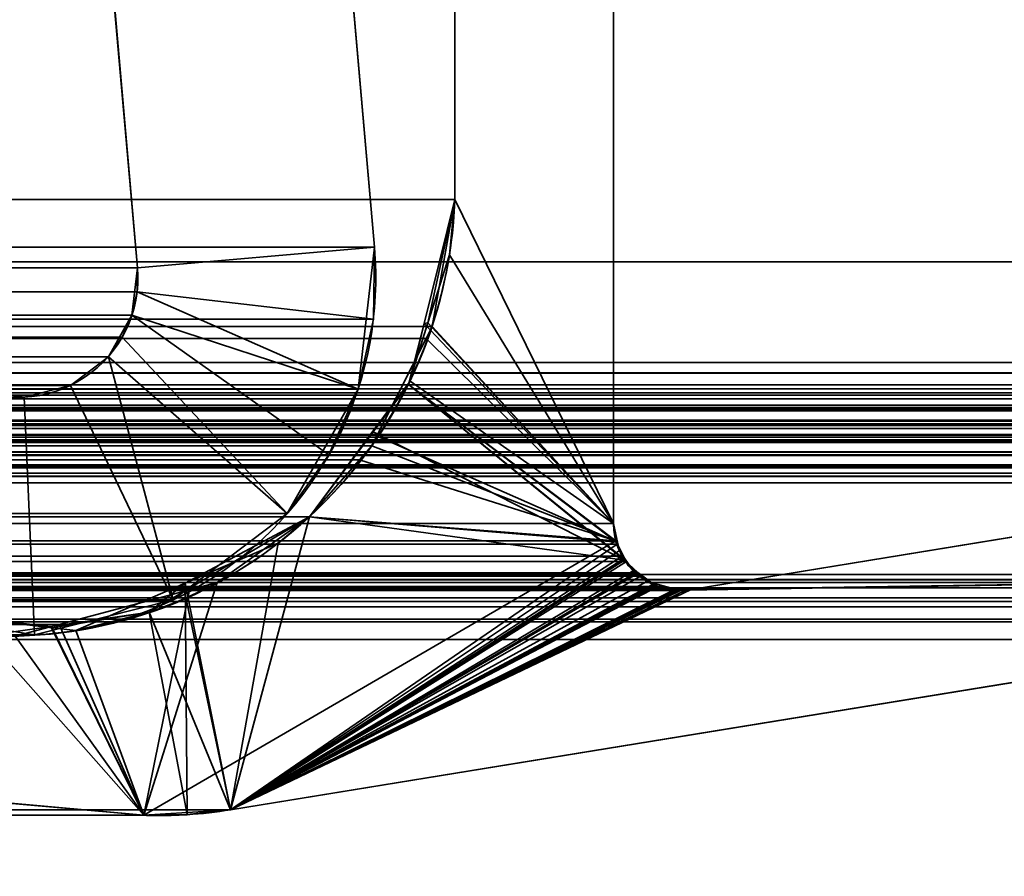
# Model space of a CAD drawing. Header units: millimetres. Extents: x -603 to 3703, y -115 to 193.
# Tile 358 of 656: x 1962.26 to 1968.46, y 3.48 to 8.88. Entities that reach past the tile are written whole.
import ezdxf

# ---------------------------------------------------------------- set-up
doc = ezdxf.new("R2010")
doc.units = ezdxf.units.MM
doc.layers.add('152', color=7, linetype='Continuous', true_color=0xffffff)

# ---------------------------------------------------------------- blocks, each defined once
blk = doc.blocks.new('UG_SURFACE_002')
at = {"layer": '152', "color": 252, "linetype": 'Continuous', "lineweight": 35}
for points in [[(2165, -18, 2212.25), (2165, 174.4, 2212.25), (835, 174.4, 2212.25), (835, -18, 2212.25)], [(985, -18, 2062.2499), (985, 174.4, 2062.2499), (2015.0001, 174.4, 2062.2499), (2015.0001, -18, 2062.2499)]]:
    blk.add_3dface(points, dxfattribs=at)
blk = doc.blocks.new('UG_SURFACE_097')
at = {"layer": '152', "color": 7, "linetype": 'Continuous', "lineweight": 35}
for points in [[(1026.9384, 6.7187, 2018.3115), (1026.9384, 11.8663, 2018.3115), (1973.0616, 11.8663, 2018.3115), (1973.0616, 6.7187, 2018.3115)], [(1034, 11.8277, 2011.25), (1034, 5.7035, 2011.25), (1966, 5.7035, 2011.25), (1966, 11.8277, 2011.25)], [(1966, 11.8277, 2011.25), (1966, 5.7035, 2011.25), (1964.9979, 7.7467, 2010.2479), (1964.9979, 11.5427, 2010.2479)], [(1974.0888, 7.3541, 2019.3388), (1974.0888, 11.6334, 2019.3388), (1025.9112, 11.6334, 2019.3388), (1025.9112, 7.3541, 2019.3388)], [(1964.9979, 11.5427, 2010.2479), (1964.9979, 7.7467, 2010.2479), (1035.0021, 7.7467, 2010.2479), (1035.0021, 11.5427, 2010.2479)], [(1035.0021, 7.7467, 2010.2479), (1964.9979, 7.7467, 2010.2479), (1964.8557, 6.9462, 2010.1056)], [(1035.1443, 6.9462, 2010.1056), (1035.0021, 7.7467, 2010.2479), (1964.8557, 6.9462, 2010.1056)], [(1966, 5.7035, 2011.25), (1964.8557, 6.9462, 2010.1056), (1964.9979, 7.7467, 2010.2479)], [(1975.4353, 6.5775, 2020.6852), (1974.0888, 7.3541, 2019.3388), (1025.9112, 7.3541, 2019.3388), (1024.5647, 6.5775, 2020.6852)], [(1964.8557, 6.9462, 2010.1056), (1964.8176, 6.8709, 2010.0677), (1035.1824, 6.8709, 2010.0677), (1035.1443, 6.9462, 2010.1056)], [(1964.8176, 6.8709, 2010.0677), (1964.8557, 6.9462, 2010.1056), (1966, 5.7035, 2011.25)], [(1035.5245, 6.1935, 2009.7256), (1035.1824, 6.8709, 2010.0677), (1964.8176, 6.8709, 2010.0677)], [(1035.5245, 6.1935, 2009.7256), (1964.8176, 6.8709, 2010.0677), (1964.4755, 6.1935, 2009.7256)], [(1966, 5.7035, 2011.25), (1966.0145, 5.5934, 2011.2646), (1964.4755, 6.1935, 2009.7256), (1964.8176, 6.8709, 2010.0677)], [(1026.9384, 6.7187, 2018.3115), (1973.0564, 6.6534, 2018.3065), (1973.0557, 6.6507, 2018.3058)], [(1026.9384, 6.7187, 2018.3115), (1973.0616, 6.7187, 2018.3115), (1973.0564, 6.6534, 2018.3065)], [(1973.0557, 6.6507, 2018.3058), (1026.9474, 6.6514, 2018.3027), (1026.9384, 6.7187, 2018.3115)], [(1026.9474, 6.6514, 2018.3027), (1973.0557, 6.6507, 2018.3058), (1973.0271, 6.5518, 2018.2772)], [(1026.9531, 6.6087, 2018.297), (1026.9474, 6.6514, 2018.3027), (1973.0271, 6.5518, 2018.2772)], [(1026.9531, 6.6087, 2018.297), (1973.0271, 6.5518, 2018.2772), (1973.012, 6.5272, 2018.2619)], [(1973.012, 6.5272, 2018.2619), (1026.9871, 6.5254, 2018.2629), (1026.9531, 6.6087, 2018.297)], [(1024.5647, 6.5775, 2020.6852), (1024.4948, 6.5146, 2020.7553), (1975.5043, 6.5123, 2020.7543)], [(1975.5043, 6.5123, 2020.7543), (1975.4353, 6.5775, 2020.6852), (1024.5647, 6.5775, 2020.6852)], [(1026.9926, 6.5122, 2018.2574), (1026.9871, 6.5254, 2018.2629), (1973.012, 6.5272, 2018.2619)], [(1026.9926, 6.5122, 2018.2574), (1973.012, 6.5272, 2018.2619), (1972.9639, 6.449, 2018.214)], [(1024.48, 6.5013, 2020.7701), (1024.4424, 6.4348, 2020.8075), (1975.5571, 6.4344, 2020.807)], [(1024.4948, 6.5146, 2020.7553), (1024.48, 6.5013, 2020.7701), (1975.5294, 6.4886, 2020.7794)], [(1024.48, 6.5013, 2020.7701), (1975.5571, 6.4344, 2020.807), (1975.5294, 6.4886, 2020.7794)], [(1975.5294, 6.4886, 2020.7794), (1975.5043, 6.5123, 2020.7543), (1024.4948, 6.5146, 2020.7553)], [(1026.9926, 6.5122, 2018.2574), (1972.9639, 6.449, 2018.214), (1972.9353, 6.4248, 2018.1854)], [(1972.9353, 6.4248, 2018.1854), (1027.0636, 6.4213, 2018.1863), (1026.9926, 6.5122, 2018.2574)], [(1024.4354, 6.4222, 2020.8147), (1024.4159, 6.3416, 2020.8342), (1975.5839, 6.331, 2020.834)], [(1024.4366, 6.4244, 2020.8135), (1024.4354, 6.4222, 2020.8147), (1975.5681, 6.4131, 2020.818)], [(1024.4354, 6.4222, 2020.8147), (1975.5839, 6.331, 2020.834), (1975.5681, 6.4131, 2020.818)], [(1024.4424, 6.4348, 2020.8075), (1024.4366, 6.4244, 2020.8135), (1975.5626, 6.4236, 2020.8127)], [(1975.5681, 6.4131, 2020.818), (1975.5626, 6.4236, 2020.8127), (1024.4366, 6.4244, 2020.8135)], [(1975.5626, 6.4236, 2020.8127), (1975.5571, 6.4344, 2020.807), (1024.4424, 6.4348, 2020.8075)], [(1027.0704, 6.4125, 2018.1797), (1027.0636, 6.4213, 2018.1863), (1972.9353, 6.4248, 2018.1854)], [(1027.1249, 6.3688, 2018.1251), (1027.0704, 6.4125, 2018.1797), (1972.9353, 6.4248, 2018.1854)], [(1027.1249, 6.3688, 2018.1251), (1972.9353, 6.4248, 2018.1854), (1972.8527, 6.3547, 2018.1026)], [(1024.4159, 6.3416, 2020.8342), (1024.4154, 6.3315, 2020.8347), (1975.5839, 6.331, 2020.834)], [(1027.1249, 6.3688, 2018.1251), (1972.8527, 6.3547, 2018.1026), (1972.8342, 6.3481, 2018.0843)], [(1972.8342, 6.3481, 2018.0843), (1027.1665, 6.3523, 2018.0836), (1027.1249, 6.3688, 2018.1251)], [(1027.1665, 6.3523, 2018.0836), (1972.8342, 6.3481, 2018.0843), (1972.7079, 6.3024, 2017.9579)], [(1972.7079, 6.3024, 2017.9579), (1027.2921, 6.3024, 2017.9579), (1027.1665, 6.3523, 2018.0836)], [(1975.5839, 6.331, 2020.834), (1024.4154, 6.3315, 2020.8347), (1024.4142, 6.3011, 2020.8359)], [(1975.5839, 6.331, 2020.834), (1024.4142, 6.3011, 2020.8359), (1024.4235, 6.2316, 2020.8266)], [(1024.4235, 6.2316, 2020.8266), (1975.5856, 6.3226, 2020.8356), (1975.5839, 6.331, 2020.834)], [(1024.4235, 6.2316, 2020.8266), (1975.5765, 6.2316, 2020.8266), (1975.5856, 6.3226, 2020.8356)], [(1033.5108, 5.2872, 2011.7393), (1027.2921, 6.3024, 2017.9579), (1972.7079, 6.3024, 2017.9579), (1966.4892, 5.2872, 2011.7393)], [(1966.4892, 5.2872, 2011.7393), (1972.7079, 6.3024, 2017.9579), (1972.6892, 5.381, 2017.9391), (1963.5851, 3.8982, 2008.8351)], [(1975.5765, 6.2316, 2020.8266), (1024.4235, 6.2316, 2020.8266), (1024.4275, 6.2218, 2020.8225)], [(1024.4275, 6.2218, 2020.8225), (1975.5735, 6.2208, 2020.8235), (1975.5765, 6.2316, 2020.8266)], [(1975.5728, 6.2181, 2020.8228), (1024.4275, 6.2218, 2020.8225), (1024.4596, 6.1447, 2020.7903)], [(1975.5728, 6.2181, 2020.8228), (1975.5735, 6.2208, 2020.8235), (1024.4275, 6.2218, 2020.8225)], [(1975.5728, 6.2181, 2020.8228), (1024.4596, 6.1447, 2020.7903), (1024.4656, 6.1377, 2020.7844)], [(1024.4656, 6.1377, 2020.7844), (1975.5347, 6.1368, 2020.7846), (1975.5728, 6.2181, 2020.8228)], [(1974.5291, 6.2483, 2019.7792), (1975.1931, 6.0016, 2020.4432), (1024.8069, 6.0016, 2020.4432), (1025.4709, 6.2483, 2019.7792)], [(1025.4709, 6.2483, 2019.7792), (1025.5657, 6.2609, 2019.6843), (1974.4343, 6.2604, 2019.6843)], [(1974.4343, 6.2604, 2019.6843), (1974.5291, 6.2483, 2019.7792), (1025.4709, 6.2483, 2019.7792)], [(1974.395, 6.2655, 2019.645), (1025.5657, 6.2609, 2019.6843), (1025.6022, 6.2657, 2019.6478)], [(1974.395, 6.2655, 2019.645), (1974.4343, 6.2604, 2019.6843), (1025.5657, 6.2609, 2019.6843)], [(1025.6022, 6.2657, 2019.6478), (1974.3432, 6.248, 2019.5932), (1974.395, 6.2655, 2019.645)], [(1025.6022, 6.2657, 2019.6478), (1025.6568, 6.2479, 2019.5932), (1974.3432, 6.248, 2019.5932)], [(1974.2714, 6.2239, 2019.5215), (1974.3432, 6.248, 2019.5932), (1025.6568, 6.2479, 2019.5932)], [(1974.2714, 6.2239, 2019.5215), (1025.6568, 6.2479, 2019.5932), (1025.7264, 6.2251, 2019.5236)], [(1025.7264, 6.2251, 2019.5236), (1974.2602, 6.214, 2019.5103), (1974.2714, 6.2239, 2019.5215)], [(1025.7264, 6.2251, 2019.5236), (1025.7397, 6.2137, 2019.5103), (1974.2602, 6.214, 2019.5103)], [(1974.2602, 6.214, 2019.5103), (1025.7397, 6.2137, 2019.5103), (1025.8064, 6.1556, 2019.4435)], [(1025.8064, 6.1556, 2019.4435), (1974.1937, 6.1552, 2019.4438), (1974.2602, 6.214, 2019.5103)], [(1974.1917, 6.1535, 2019.4416), (1025.8064, 6.1556, 2019.4435), (1025.8069, 6.1552, 2019.443)], [(1974.1917, 6.1535, 2019.4416), (1974.1937, 6.1552, 2019.4438), (1025.8064, 6.1556, 2019.4435)], [(1025.8069, 6.1552, 2019.443), (1974.1465, 6.0731, 2019.3965), (1974.1917, 6.1535, 2019.4416)], [(1025.8069, 6.1552, 2019.443), (1025.8535, 6.0731, 2019.3965), (1974.1465, 6.0731, 2019.3965)], [(1964.4755, 6.1935, 2009.7256), (1964.398, 6.1054, 2009.6481), (1035.602, 6.1054, 2009.6481), (1035.5245, 6.1935, 2009.7256)], [(1964.398, 6.1054, 2009.6481), (1964.4755, 6.1935, 2009.7256), (1966.0145, 5.5934, 2011.2646)], [(1975.5347, 6.1368, 2020.7846), (1024.4656, 6.1377, 2020.7844), (1024.5267, 6.0664, 2020.7233)], [(1975.5328, 6.1326, 2020.7827), (1975.5347, 6.1368, 2020.7846), (1024.5267, 6.0664, 2020.7233)], [(1975.5328, 6.1326, 2020.7827), (1024.5267, 6.0664, 2020.7233), (1024.5314, 6.0638, 2020.7186)], [(1024.5314, 6.0638, 2020.7186), (1975.468, 6.0644, 2020.7181), (1975.5328, 6.1326, 2020.7827)], [(1035.602, 6.1054, 2009.6481), (1964.398, 6.1054, 2009.6481), (1964.0821, 5.7463, 2009.3322), (1035.9179, 5.7463, 2009.3322)], [(1966.0145, 5.5934, 2011.2646), (1964.0821, 5.7463, 2009.3322), (1964.398, 6.1054, 2009.6481)], [(1975.4593, 6.0552, 2020.7093), (1975.468, 6.0644, 2020.7181), (1024.5314, 6.0638, 2020.7186)], [(1024.5314, 6.0638, 2020.7186), (1024.616, 6.018, 2020.6339), (1975.3838, 6.0204, 2020.6337)], [(1975.3838, 6.0204, 2020.6337), (1975.4593, 6.0552, 2020.7093), (1024.5314, 6.0638, 2020.7186)], [(1974.1328, 6.0214, 2019.3827), (1025.8535, 6.0731, 2019.3965), (1025.8715, 5.981, 2019.3784)], [(1974.1328, 6.0214, 2019.3827), (1974.1465, 6.0731, 2019.3965), (1025.8535, 6.0731, 2019.3965)], [(1975.3838, 6.0204, 2020.6337), (1024.616, 6.018, 2020.6339), (1024.6392, 6.0054, 2020.6108)], [(1975.3387, 5.9996, 2020.5886), (1975.3838, 6.0204, 2020.6337), (1024.6392, 6.0054, 2020.6108)], [(1024.6392, 6.0054, 2020.6108), (1024.7071, 5.999, 2020.5429), (1975.2933, 6.0002, 2020.5433)], [(1975.2933, 6.0002, 2020.5433), (1975.3387, 5.9996, 2020.5886), (1024.6392, 6.0054, 2020.6108)], [(1024.7071, 5.999, 2020.5429), (1024.763, 5.9938, 2020.4871), (1975.1931, 6.0016, 2020.4432)], [(1975.1931, 6.0016, 2020.4432), (1975.2933, 6.0002, 2020.5433), (1024.7071, 5.999, 2020.5429)], [(1024.763, 5.9938, 2020.4871), (1024.8069, 6.0016, 2020.4432), (1975.1931, 6.0016, 2020.4432)], [(1974.175, 2.6459, 2019.4249), (1974.1284, 5.9608, 2019.3784), (1025.8716, 5.9608, 2019.3784), (1025.825, 2.6459, 2019.4249)], [(1025.8715, 5.981, 2019.3784), (1974.1284, 5.9608, 2019.3784), (1974.1328, 6.0214, 2019.3827)], [(1025.8715, 5.981, 2019.3784), (1025.8716, 5.9608, 2019.3784), (1974.1284, 5.9608, 2019.3784)], [(1036.5, 5.3308, 2008.75), (1035.9179, 5.7463, 2009.3322), (1964.0821, 5.7463, 2009.3322)], [(1036.5, 5.3308, 2008.75), (1964.0821, 5.7463, 2009.3322), (1963.5, 5.3308, 2008.75)], [(1966.0145, 5.5934, 2011.2646), (1963.0369, 3.8635, 2008.287), (1963.5, 5.3308, 2008.75), (1964.0821, 5.7463, 2009.3322)], [(1966.0145, 5.5934, 2011.2646), (1034, 5.7035, 2011.25), (1033.9923, 5.6228, 2011.2576)], [(1966.0145, 5.5934, 2011.2646), (1966, 5.7035, 2011.25), (1034, 5.7035, 2011.25)], [(1033.9923, 5.6228, 2011.2576), (1033.9758, 5.5731, 2011.2741), (1966.023, 5.5726, 2011.2729)], [(1033.9923, 5.6228, 2011.2576), (1966.023, 5.5726, 2011.2729), (1966.0145, 5.5934, 2011.2646)], [(1963.5851, 3.8982, 2008.8351), (1963.0369, 3.8635, 2008.287), (1966.0145, 5.5934, 2011.2646), (1966.023, 5.5726, 2011.2729)], [(1966.054, 5.4968, 2011.3039), (1033.9758, 5.5731, 2011.2741), (1033.9587, 5.521, 2011.2913)], [(1966.054, 5.4968, 2011.3039), (1966.023, 5.5726, 2011.2729), (1033.9758, 5.5731, 2011.2741)], [(1966.023, 5.5726, 2011.2729), (1966.054, 5.4968, 2011.3039), (1963.5851, 3.8982, 2008.8351)], [(1033.9587, 5.521, 2011.2913), (1033.919, 5.4624, 2011.3311), (1966.0809, 5.4629, 2011.3308)], [(1033.9587, 5.521, 2011.2913), (1966.0809, 5.4629, 2011.3308), (1966.054, 5.4968, 2011.3039)], [(1963.5851, 3.8982, 2008.8351), (1966.054, 5.4968, 2011.3039), (1966.0809, 5.4629, 2011.3308)], [(1033.8895, 5.4187, 2011.3604), (1033.8291, 5.3727, 2011.421), (1966.1702, 5.3721, 2011.4202)], [(1966.1372, 5.392, 2011.3871), (1033.919, 5.4624, 2011.3311), (1033.8895, 5.4187, 2011.3604)], [(1033.8895, 5.4187, 2011.3604), (1966.1702, 5.3721, 2011.4202), (1966.1372, 5.392, 2011.3871)], [(1966.1372, 5.392, 2011.3871), (1966.0809, 5.4629, 2011.3308), (1033.919, 5.4624, 2011.3311)], [(1966.0809, 5.4629, 2011.3308), (1966.1372, 5.392, 2011.3871), (1963.5851, 3.8982, 2008.8351)], [(1027.0572, 5.2979, 2018.1928), (1027.1747, 5.3615, 2018.0752), (1972.8243, 5.3494, 2018.0743)], [(1972.8243, 5.3494, 2018.0743), (1972.8975, 5.3323, 2018.1475), (1027.0572, 5.2979, 2018.1928)], [(1972.8243, 5.3494, 2018.0743), (1027.1747, 5.3615, 2018.0752), (1027.1783, 5.3634, 2018.0717)], [(1972.8243, 5.3494, 2018.0743), (1027.1783, 5.3634, 2018.0717), (1027.3108, 5.381, 2017.9391)], [(1027.3108, 5.381, 2017.9391), (1036.4149, 3.8982, 2008.8351), (1963.5851, 3.8982, 2008.8351), (1972.6892, 5.381, 2017.9391)], [(1027.3108, 5.381, 2017.9391), (1972.6892, 5.381, 2017.9391), (1972.8243, 5.3494, 2018.0743)], [(1966.2793, 5.3064, 2011.5294), (1033.8291, 5.3727, 2011.421), (1033.7698, 5.3276, 2011.4801)], [(1966.2793, 5.3064, 2011.5294), (1966.1702, 5.3721, 2011.4202), (1033.8291, 5.3727, 2011.421)], [(1963.5851, 3.8982, 2008.8351), (1966.1372, 5.392, 2011.3871), (1966.1702, 5.3721, 2011.4202)], [(1966.1702, 5.3721, 2011.4202), (1966.2793, 5.3064, 2011.5294), (1963.5851, 3.8982, 2008.8351)], [(1973.0203, 5.2345, 2018.2703), (1026.965, 5.2089, 2018.285), (1027.0281, 5.2822, 2018.2219)], [(1973.0203, 5.2345, 2018.2703), (1027.0281, 5.2822, 2018.2219), (1027.0572, 5.2979, 2018.1928)], [(1972.8975, 5.3323, 2018.1475), (1972.9419, 5.297, 2018.1918), (1027.0572, 5.2979, 2018.1928)], [(1027.0572, 5.2979, 2018.1928), (1972.9419, 5.297, 2018.1918), (1973.0203, 5.2345, 2018.2703)], [(1033.5619, 5.2822, 2011.688), (1033.5108, 5.2872, 2011.7393), (1966.4892, 5.2872, 2011.7393)], [(1033.5788, 5.2819, 2011.6713), (1033.5619, 5.2822, 2011.688), (1966.4892, 5.2872, 2011.7393)], [(1966.4892, 5.2872, 2011.7393), (1966.4212, 5.2819, 2011.6713), (1033.5788, 5.2819, 2011.6713)], [(1966.4068, 5.2844, 2011.6568), (1033.5931, 5.2853, 2011.657), (1033.5788, 5.2819, 2011.6713)], [(1033.5788, 5.2819, 2011.6713), (1966.4212, 5.2819, 2011.6713), (1966.4068, 5.2844, 2011.6568)], [(1966.2853, 5.3054, 2011.5354), (1033.7138, 5.3142, 2011.5361), (1033.5931, 5.2853, 2011.657)], [(1033.5931, 5.2853, 2011.657), (1966.4068, 5.2844, 2011.6568), (1966.2853, 5.3054, 2011.5354)], [(1033.7698, 5.3276, 2011.4801), (1033.7138, 5.3142, 2011.5361), (1966.2853, 5.3054, 2011.5354)], [(1033.7698, 5.3276, 2011.4801), (1966.2853, 5.3054, 2011.5354), (1966.2793, 5.3064, 2011.5294)], [(1963.5, 5.3308, 2008.75), (1963.325, 5.2844, 2008.575), (1036.675, 5.2844, 2008.575), (1036.5, 5.3308, 2008.75)], [(1036.675, 5.2844, 2008.575), (1963.325, 5.2844, 2008.575), (1962.5044, 5.0667, 2007.7543), (1037.4956, 5.0667, 2007.7543)], [(1962.5044, 5.0667, 2007.7543), (1963.325, 5.2844, 2008.575), (1963.0369, 3.8635, 2008.287)], [(1963.325, 5.2844, 2008.575), (1963.5, 5.3308, 2008.75), (1963.0369, 3.8635, 2008.287)], [(1963.5851, 3.8982, 2008.8351), (1966.2793, 5.3064, 2011.5294), (1966.2853, 5.3054, 2011.5354), (1966.4068, 5.2844, 2011.6568)], [(1963.5851, 3.8982, 2008.8351), (1966.4212, 5.2819, 2011.6713), (1966.4892, 5.2872, 2011.7393)], [(1966.4068, 5.2844, 2011.6568), (1966.4212, 5.2819, 2011.6713), (1963.5851, 3.8982, 2008.8351)], [(1973.0203, 5.2345, 2018.2703), (1973.0365, 5.2122, 2018.2865), (1026.965, 5.2089, 2018.285)], [(1973.0614, 5.178, 2018.3115), (1026.9041, 5.1013, 2018.3458), (1026.9386, 5.178, 2018.3115)], [(1973.0614, 5.178, 2018.3115), (1973.0959, 5.1013, 2018.3458), (1026.9041, 5.1013, 2018.3458)], [(1973.0614, 5.178, 2018.3115), (1026.9386, 5.178, 2018.3115), (1026.965, 5.2089, 2018.285)], [(1026.965, 5.2089, 2018.285), (1973.0365, 5.2122, 2018.2865), (1973.0614, 5.178, 2018.3115)], [(1026.8956, 5.0824, 2018.3544), (1026.9041, 5.1013, 2018.3458), (1973.0959, 5.1013, 2018.3458), (1973.1044, 5.0824, 2018.3544)], [(1961.6435, 5.1129, 2006.8934), (1962.2273, 4.9932, 2007.4773), (1963.0369, 3.8635, 2008.287), (1960.3342, 4.1071, 2005.5842)], [(1973.1224, 4.9715, 2018.3723), (1026.8776, 4.9715, 2018.3723), (1026.8956, 5.0824, 2018.3544)], [(1973.1044, 5.0824, 2018.3544), (1973.1224, 4.9715, 2018.3723), (1026.8956, 5.0824, 2018.3544)], [(1037.7727, 4.9932, 2007.4773), (1037.4956, 5.0667, 2007.7543), (1962.5044, 5.0667, 2007.7543)], [(1037.7727, 4.9932, 2007.4773), (1962.5044, 5.0667, 2007.7543), (1962.2273, 4.9932, 2007.4773)], [(1963.0369, 3.8635, 2008.287), (1962.2273, 4.9932, 2007.4773), (1962.5044, 5.0667, 2007.7543)], [(1026.7951, 2.0412, 2018.4548), (1026.8776, 4.9715, 2018.3723), (1973.1224, 4.9715, 2018.3723), (1973.2049, 2.0412, 2018.4548)], [(1036.9631, 3.8635, 2008.287), (1039.6658, 4.1071, 2005.5842), (1960.3342, 4.1071, 2005.5842), (1963.0369, 3.8635, 2008.287)], [(1963.5851, 3.8982, 2008.8351), (1036.4149, 3.8982, 2008.8351), (1036.6899, 3.8674, 2008.5602)], [(1963.5851, 3.8982, 2008.8351), (1036.6899, 3.8674, 2008.5602), (1036.9631, 3.8635, 2008.287)], [(1036.9631, 3.8635, 2008.287), (1963.0369, 3.8635, 2008.287), (1963.5851, 3.8982, 2008.8351)]]:
    blk.add_3dface(points, dxfattribs=at)
blk = doc.blocks.new('UG_SURFACE_098')
at = {"layer": '152', "color": 7, "linetype": 'Continuous', "lineweight": 35}
for points in [[(1966, 11.8277, -7.75), (1966, 5.7035, -7.75), (1964.9979, 7.7467, -7.75), (1964.9979, 11.5427, -7.75)], [(1966, 5.7035, 2011.25), (1966, 11.8277, 2011.25), (1964.9979, 11.5427, 2010.2479), (1964.9979, 7.7467, 2010.2479)], [(1966, 11.8277, 2011.25), (1966, 5.7035, 2011.25), (1966, 5.7035, -7.75), (1966, 11.8277, -7.75)], [(1964.9979, 11.5427, -7.75), (1964.9979, 7.7467, -7.75), (1964.9979, 7.7467, 2010.2479), (1964.9979, 11.5427, 2010.2479)], [(1964.9979, 7.7467, -7.75), (1964.8052, 6.9637, -7.75), (1964.8291, 6.9688, 2010.0791)], [(1964.8052, 6.9637, -7.75), (1964.9979, 7.7467, -7.75), (1966, 5.7035, -7.75)], [(1964.8291, 6.9688, 2010.0791), (1964.965, 7.3975, 2010.215), (1964.9979, 7.7467, -7.75)], [(1964.965, 7.3975, 2010.215), (1964.9979, 7.7467, 2010.2479), (1964.9979, 7.7467, -7.75)], [(1964.9979, 7.7467, 2010.2479), (1964.965, 7.3975, 2010.215), (1966, 5.7035, 2011.25)], [(1966, 5.7035, 2011.25), (1964.965, 7.3975, 2010.215), (1964.8291, 6.9688, 2010.0791)], [(1964.7059, 6.5802, 2009.9559), (1964.8291, 6.9688, 2010.0791), (1964.8052, 6.9637, -7.75)], [(1964.8291, 6.9688, 2010.0791), (1964.7059, 6.5802, 2009.9559), (1966.0144, 5.5936, 2011.2643), (1966, 5.7035, 2011.25)], [(1964.8052, 6.9637, -7.75), (1964.7161, 6.601, -7.75), (1964.7059, 6.5802, 2009.9559)], [(1966, 5.7035, -7.75), (1964.7161, 6.601, -7.75), (1964.8052, 6.9637, -7.75)], [(1964.7161, 6.601, -7.75), (1964.4713, 6.2711, -7.75), (1964.4831, 6.2824, 2009.7332)], [(1964.4713, 6.2711, -7.75), (1964.7161, 6.601, -7.75), (1966, 5.7035, -7.75), (1966.0248, 5.5859, -7.75)], [(1964.4831, 6.2824, 2009.7332), (1964.7059, 6.5802, 2009.9559), (1964.7161, 6.601, -7.75)], [(1966.0687, 5.4724, 2011.3187), (1964.7059, 6.5802, 2009.9559), (1964.4831, 6.2824, 2009.7332)], [(1964.7059, 6.5802, 2009.9559), (1966.0687, 5.4724, 2011.3187), (1966.0648, 5.4813, 2011.3149)], [(1966.0648, 5.4813, 2011.3149), (1966.0182, 5.5853, 2011.2681), (1964.7059, 6.5802, 2009.9559)], [(1966.0182, 5.5853, 2011.2681), (1966.0144, 5.5936, 2011.2643), (1964.7059, 6.5802, 2009.9559)], [(1963.5851, 3.8982, 2008.8351), (1972.6892, 5.381, 2017.9391), (1972.7079, 6.3024, 2017.9579), (1966.4892, 5.2872, 2011.7393)], [(1964.0821, 5.7463, 2009.3322), (1964.4831, 6.2824, 2009.7332), (1964.4713, 6.2711, -7.75)], [(1964.4831, 6.2824, 2009.7332), (1964.0821, 5.7463, 2009.3322), (1966.0687, 5.4724, 2011.3187)], [(1964.4713, 6.2711, -7.75), (1964.0821, 5.7463, -7.75), (1964.0821, 5.7463, 2009.3322)], [(1966.0248, 5.5859, -7.75), (1964.0821, 5.7463, -7.75), (1964.4713, 6.2711, -7.75)], [(1966.4892, 5.2872, -7.75), (1972.7079, 6.3024, -7.75), (1972.6892, 5.381, -7.75)], [(1966.4892, 5.2872, 2011.7393), (1972.7079, 6.3024, 2017.9579), (1972.7079, 6.3024, -7.75), (1966.4892, 5.2872, -7.75)], [(1964.0821, 5.7463, -7.75), (1963.2951, 5.2773, -7.75), (1963.2984, 5.3266, 2008.5485)], [(1963.5851, 3.8982, -7.75), (1963.2951, 5.2773, -7.75), (1964.0821, 5.7463, -7.75)], [(1963.2984, 5.3266, 2008.5485), (1963.8839, 5.5793, 2009.1338), (1964.0821, 5.7463, -7.75)], [(1964.0821, 5.7463, -7.75), (1966.0248, 5.5859, -7.75), (1966.0361, 5.5325, -7.75), (1963.5851, 3.8982, -7.75)], [(1964.0821, 5.7463, 2009.3322), (1963.8839, 5.5793, 2009.1338), (1963.5851, 3.8982, 2008.8351), (1966.0687, 5.4724, 2011.3187)], [(1963.8839, 5.5793, 2009.1338), (1964.0821, 5.7463, 2009.3322), (1964.0821, 5.7463, -7.75)], [(1966.0248, 5.5859, -7.75), (1966, 5.7035, -7.75), (1966, 5.7035, 2011.25)], [(1966, 5.7035, 2011.25), (1966.0144, 5.5936, 2011.2643), (1966.0248, 5.5859, -7.75)], [(1966.0144, 5.5936, 2011.2643), (1966.0182, 5.5853, 2011.2681), (1966.0248, 5.5859, -7.75)], [(1963.5851, 3.8982, 2008.8351), (1963.8839, 5.5793, 2009.1338), (1963.2984, 5.3266, 2008.5485)], [(1963.5851, 3.8982, -7.75), (1966.0361, 5.5325, -7.75), (1966.0692, 5.4841, -7.75)], [(1966.0361, 5.5325, -7.75), (1966.0248, 5.5859, -7.75), (1966.0182, 5.5853, 2011.2681)], [(1966.0692, 5.4841, -7.75), (1966.0361, 5.5325, -7.75), (1966.0182, 5.5853, 2011.2681)], [(1966.0182, 5.5853, 2011.2681), (1966.0648, 5.4813, 2011.3149), (1966.0692, 5.4841, -7.75)], [(1966.0692, 5.4841, -7.75), (1966.1232, 5.4054, -7.75), (1963.5851, 3.8982, -7.75)], [(1966.1515, 5.3941, 2011.4014), (1966.0687, 5.4724, 2011.3187), (1963.5851, 3.8982, 2008.8351)], [(1966.1232, 5.4054, -7.75), (1966.0692, 5.4841, -7.75), (1966.0648, 5.4813, 2011.3149)], [(1966.0648, 5.4813, 2011.3149), (1966.0687, 5.4724, 2011.3187), (1966.1232, 5.4054, -7.75)], [(1966.0687, 5.4724, 2011.3187), (1966.1494, 5.3882, -7.75), (1966.1232, 5.4054, -7.75)], [(1966.0687, 5.4724, 2011.3187), (1966.1515, 5.3941, 2011.4014), (1966.1494, 5.3882, -7.75)], [(1963.5851, 3.8982, -7.75), (1966.1232, 5.4054, -7.75), (1966.1494, 5.3882, -7.75)], [(1963.5851, 3.8982, 2008.8351), (1966.21, 5.3386, 2011.4601), (1966.1515, 5.3941, 2011.4014)], [(1966.1494, 5.3882, -7.75), (1966.258, 5.317, -7.75), (1963.5851, 3.8982, -7.75)], [(1972.6892, 5.381, -7.75), (1963.5851, 3.8982, -7.75), (1966.4212, 5.2819, -7.75), (1966.4552, 5.2832, -7.75)], [(1972.6892, 5.381, 2017.9391), (1963.5851, 3.8982, 2008.8351), (1963.5851, 3.8982, -7.75), (1972.6892, 5.381, -7.75)], [(1966.258, 5.317, -7.75), (1966.1494, 5.3882, -7.75), (1966.1515, 5.3941, 2011.4014)], [(1966.1515, 5.3941, 2011.4014), (1966.21, 5.3386, 2011.4601), (1966.258, 5.317, -7.75)], [(1972.6892, 5.381, -7.75), (1966.4552, 5.2832, -7.75), (1966.4892, 5.2872, -7.75)], [(1962.6086, 5.0287, 2007.8585), (1963.2984, 5.3266, 2008.5485), (1963.0712, 5.1439, -7.75)], [(1963.2984, 5.3266, 2008.5485), (1962.6086, 5.0287, 2007.8585), (1963.0369, 3.8635, 2008.287), (1963.3118, 3.8675, 2008.5618)], [(1963.2984, 5.3266, 2008.5485), (1963.2951, 5.2773, -7.75), (1963.0712, 5.1439, -7.75)], [(1963.5851, 3.8982, -7.75), (1963.0712, 5.1439, -7.75), (1963.2951, 5.2773, -7.75)], [(1963.3118, 3.8675, 2008.5618), (1963.5851, 3.8982, 2008.8351), (1963.2984, 5.3266, 2008.5485)], [(1966.2582, 5.3257, 2011.5082), (1966.21, 5.3386, 2011.4601), (1963.5851, 3.8982, 2008.8351)], [(1963.5851, 3.8982, 2008.8351), (1966.3903, 5.2902, 2011.6403), (1966.2582, 5.3257, 2011.5082)], [(1966.258, 5.317, -7.75), (1966.2672, 5.3109, -7.75), (1963.5851, 3.8982, -7.75)], [(1963.5851, 3.8982, -7.75), (1966.2672, 5.3109, -7.75), (1966.3901, 5.2878, -7.75)], [(1963.5851, 3.8982, 2008.8351), (1966.4212, 5.2819, 2011.6713), (1966.3903, 5.2902, 2011.6403)], [(1966.3901, 5.2878, -7.75), (1966.4212, 5.2819, -7.75), (1963.5851, 3.8982, -7.75)], [(1966.4892, 5.2872, 2011.7393), (1966.4552, 5.2832, 2011.7052), (1963.5851, 3.8982, 2008.8351)], [(1966.4552, 5.2832, 2011.7052), (1966.4212, 5.2819, 2011.6713), (1963.5851, 3.8982, 2008.8351)], [(1966.21, 5.3386, 2011.4601), (1966.2582, 5.3257, 2011.5082), (1966.258, 5.317, -7.75)], [(1966.2672, 5.3109, -7.75), (1966.258, 5.317, -7.75), (1966.2582, 5.3257, 2011.5082)], [(1966.3901, 5.2878, -7.75), (1966.2672, 5.3109, -7.75), (1966.2582, 5.3257, 2011.5082)], [(1966.2582, 5.3257, 2011.5082), (1966.3903, 5.2902, 2011.6403), (1966.3901, 5.2878, -7.75)], [(1966.4212, 5.2819, -7.75), (1966.3901, 5.2878, -7.75), (1966.3903, 5.2902, 2011.6403)], [(1966.3903, 5.2902, 2011.6403), (1966.4212, 5.2819, 2011.6713), (1966.4212, 5.2819, -7.75)], [(1966.4552, 5.2832, -7.75), (1966.4212, 5.2819, -7.75), (1966.4212, 5.2819, 2011.6713), (1966.4552, 5.2832, 2011.7052)], [(1966.4552, 5.2832, 2011.7052), (1966.4892, 5.2872, 2011.7393), (1966.4892, 5.2872, -7.75), (1966.4552, 5.2832, -7.75)], [(1962.4592, 5.0464, 2007.7093), (1961.625, 5.1452, 2006.875), (1960.3342, 4.1071, 2005.5842), (1963.0369, 3.8635, 2008.287)], [(1961.6324, 5.0961, -7.75), (1962.0367, 4.9946, -7.75), (1963.0369, 3.8635, -7.75), (1960.3342, 4.1071, -7.75)], [(1962.4503, 5.0543, -7.75), (1962.0367, 4.9946, -7.75), (1961.625, 5.1452, 2006.875)], [(1961.625, 5.1452, 2006.875), (1962.4592, 5.0464, 2007.7093), (1962.4503, 5.0543, -7.75)], [(1963.0712, 5.1439, -7.75), (1962.4503, 5.0543, -7.75), (1962.4592, 5.0464, 2007.7093)], [(1963.3118, 3.8675, -7.75), (1963.0369, 3.8635, -7.75), (1962.4503, 5.0543, -7.75), (1963.0712, 5.1439, -7.75)], [(1962.4592, 5.0464, 2007.7093), (1962.6086, 5.0287, 2007.8585), (1963.0712, 5.1439, -7.75)], [(1963.0712, 5.1439, -7.75), (1963.5851, 3.8982, -7.75), (1963.3118, 3.8675, -7.75)], [(1963.0369, 3.8635, -7.75), (1962.0367, 4.9946, -7.75), (1962.4503, 5.0543, -7.75)], [(1963.0369, 3.8635, 2008.287), (1962.6086, 5.0287, 2007.8585), (1962.4592, 5.0464, 2007.7093)], [(1963.0369, 3.8635, 2008.287), (1960.3342, 4.1071, 2005.5842), (1960.3342, 4.1071, -7.75), (1963.0369, 3.8635, -7.75)], [(1963.3118, 3.8675, 2008.5618), (1963.0369, 3.8635, 2008.287), (1963.0369, 3.8635, -7.75), (1963.3118, 3.8675, -7.75)], [(1963.3118, 3.8675, -7.75), (1963.5851, 3.8982, -7.75), (1963.5851, 3.8982, 2008.8351), (1963.3118, 3.8675, 2008.5618)]]:
    blk.add_3dface(points, dxfattribs=at)
blk = doc.blocks.new('UG_SURFACE_101')
at = {"layer": '152', "color": 252, "linetype": 'Continuous', "lineweight": 35}
for points in [[(1023.5, -29.92, 2021.75), (1976.5, -29.92, 2021.75), (1976.5, 14.42, 2021.75), (1023.5, 14.42, 2021.75)], [(1025, -29.92, 2020.2501), (1025, 14.42, 2020.2501), (1975, 14.42, 2020.2501), (1975, -29.92, 2020.2501)], [(1036.1067, 14.2823, 2009.1434), (1035.5085, 7.4461, 2009.7415), (1964.4915, 7.4461, 2009.7415), (1963.8933, 14.2823, 2009.1434)], [(1962.9972, 7.3154, 2008.2471), (1962.399, 14.1516, 2007.6489), (1963.8933, 14.2823, 2009.1434), (1964.4915, 7.4461, 2009.7415)], [(1037.601, 14.1516, 2007.6489), (1962.399, 14.1516, 2007.6489), (1962.9972, 7.3154, 2008.2471), (1037.0028, 7.3154, 2008.2471)], [(1964.4853, 6.9929, 2009.7353), (1035.5085, 7.4461, 2009.7415), (1035.5147, 6.9929, 2009.7353)], [(1964.4853, 6.9929, 2009.7353), (1964.4915, 7.4461, 2009.7415), (1035.5085, 7.4461, 2009.7415)], [(1964.4915, 7.4461, 2009.7415), (1964.4853, 6.9929, 2009.7353), (1962.9951, 7.1643, 2008.245), (1962.9972, 7.3154, 2008.2471)], [(1037.0049, 7.1643, 2008.245), (1037.0028, 7.3154, 2008.2471), (1962.9972, 7.3154, 2008.2471)], [(1037.0049, 7.1643, 2008.245), (1962.9972, 7.3154, 2008.2471), (1962.9951, 7.1643, 2008.245)], [(1962.9951, 7.1643, 2008.245), (1962.9627, 7.0167, 2008.2128), (1037.0373, 7.0167, 2008.2128), (1037.0049, 7.1643, 2008.245)], [(1964.3884, 6.55, 2009.6383), (1964.2047, 6.1356, 2009.4547), (1962.9627, 7.0167, 2008.2128), (1962.9951, 7.1643, 2008.245)], [(1962.9951, 7.1643, 2008.245), (1964.4853, 6.9929, 2009.7353), (1964.3884, 6.55, 2009.6383)], [(1037.0984, 6.8785, 2008.1515), (1037.0373, 7.0167, 2008.2128), (1962.9627, 7.0167, 2008.2128)], [(1037.0984, 6.8785, 2008.1515), (1962.9627, 7.0167, 2008.2128), (1962.9016, 6.8785, 2008.1515)], [(1962.9016, 6.8785, 2008.1515), (1962.9627, 7.0167, 2008.2128), (1964.2047, 6.1356, 2009.4547), (1963.9417, 5.7665, 2009.1918)], [(1035.5147, 6.9929, 2009.7353), (1035.6116, 6.55, 2009.6383), (1964.3884, 6.55, 2009.6383), (1964.4853, 6.9929, 2009.7353)], [(1962.9016, 6.8785, 2008.1515), (1962.8139, 6.7555, 2008.0638), (1037.1861, 6.7555, 2008.0638), (1037.0984, 6.8785, 2008.1515)], [(1963.9417, 5.7665, 2009.1918), (1963.2231, 5.2213, 2008.4732), (1962.8139, 6.7555, 2008.0638), (1962.9016, 6.8785, 2008.1515)], [(1962.5744, 6.5738, 2007.8244), (1037.4256, 6.5738, 2007.8244), (1037.1861, 6.7555, 2008.0638), (1962.8139, 6.7555, 2008.0638)], [(1963.2231, 5.2213, 2008.4732), (1962.5744, 6.5738, 2007.8244), (1962.8139, 6.7555, 2008.0638)], [(1964.2047, 6.1356, 2009.4547), (1035.6116, 6.55, 2009.6383), (1035.7953, 6.1356, 2009.4547)], [(1964.2047, 6.1356, 2009.4547), (1964.3884, 6.55, 2009.6383), (1035.6116, 6.55, 2009.6383)], [(1962.2827, 6.5007, 2007.5326), (1037.7173, 6.5007, 2007.5326), (1037.4256, 6.5738, 2007.8244), (1962.5744, 6.5738, 2007.8244)], [(1961.9858, 6.5481, 2007.2358), (1038.0142, 6.5481, 2007.2358), (1037.7173, 6.5007, 2007.5326), (1962.2827, 6.5007, 2007.5326)], [(1962.3481, 5.0021, 2007.5982), (1961.4575, 5.1442, 2006.7074), (1961.9858, 6.5481, 2007.2358), (1962.2827, 6.5007, 2007.5326)], [(1962.2827, 6.5007, 2007.5326), (1962.5744, 6.5738, 2007.8244), (1963.2231, 5.2213, 2008.4732), (1962.3481, 5.0021, 2007.5982)], [(1035.7953, 6.1356, 2009.4547), (1036.0583, 5.7665, 2009.1918), (1963.9417, 5.7665, 2009.1918), (1964.2047, 6.1356, 2009.4547)], [(1963.9417, 5.7665, 2009.1918), (1036.0583, 5.7665, 2009.1918), (1036.7769, 5.2213, 2008.4732), (1963.2231, 5.2213, 2008.4732)], [(1963.2231, 5.2213, 2008.4732), (1036.7769, 5.2213, 2008.4732), (1037.6519, 5.0021, 2007.5982), (1962.3481, 5.0021, 2007.5982)], [(1962.3481, 5.0021, 2007.5982), (1037.6519, 5.0021, 2007.5982), (1038.5425, 5.1442, 2006.7074), (1961.4575, 5.1442, 2006.7074)]]:
    blk.add_3dface(points, dxfattribs=at)
blk = doc.blocks.new('UG_SURFACE_102')
at = {"layer": '152', "color": 252, "linetype": 'Continuous', "lineweight": 35}
for points in [[(1962.9972, 7.3154, -7.75), (1962.399, 14.1516, -7.75), (1963.8933, 14.2823, -7.75), (1964.4915, 7.4461, -7.75)], [(1964.4915, 7.4461, 2009.7415), (1963.8933, 14.2823, 2009.1434), (1962.399, 14.1516, 2007.6489), (1962.9972, 7.3154, 2008.2471)], [(1963.8933, 14.2823, 2009.1434), (1964.4915, 7.4461, 2009.7415), (1964.4915, 7.4461, -7.75), (1963.8933, 14.2823, -7.75)], [(1962.399, 14.1516, 2007.6489), (1962.399, 14.1516, -7.75), (1962.9972, 7.3154, -7.75), (1962.9972, 7.3154, 2008.2471)], [(1964.4915, 7.4461, -7.75), (1964.3884, 6.55, -7.75), (1962.9627, 7.0167, -7.75), (1962.9972, 7.3154, -7.75)], [(1962.9972, 7.3154, 2008.2471), (1962.9951, 7.1643, 2008.245), (1964.4853, 6.9929, 2009.7353), (1964.4915, 7.4461, 2009.7415)], [(1964.4915, 7.4461, -7.75), (1964.4853, 6.9929, 2009.7353), (1964.3884, 6.55, 2009.6383)], [(1964.3884, 6.55, 2009.6383), (1964.3884, 6.55, -7.75), (1964.4915, 7.4461, -7.75)], [(1964.4915, 7.4461, -7.75), (1964.4915, 7.4461, 2009.7415), (1964.4853, 6.9929, 2009.7353)], [(1962.9972, 7.3154, -7.75), (1962.9627, 7.0167, -7.75), (1962.9627, 7.0167, 2008.2128)], [(1962.9627, 7.0167, 2008.2128), (1962.9951, 7.1643, 2008.245), (1962.9972, 7.3154, -7.75)], [(1962.9951, 7.1643, 2008.245), (1962.9972, 7.3154, 2008.2471), (1962.9972, 7.3154, -7.75)], [(1962.9951, 7.1643, 2008.245), (1962.9627, 7.0167, 2008.2128), (1964.2047, 6.1356, 2009.4547), (1964.3884, 6.55, 2009.6383)], [(1964.3884, 6.55, 2009.6383), (1964.4853, 6.9929, 2009.7353), (1962.9951, 7.1643, 2008.245)], [(1962.9627, 7.0167, -7.75), (1962.8139, 6.7555, -7.75), (1962.8139, 6.7555, 2008.0638)], [(1962.8139, 6.7555, 2008.0638), (1962.9016, 6.8785, 2008.1515), (1962.9627, 7.0167, -7.75)], [(1964.3884, 6.55, -7.75), (1963.9417, 5.7665, -7.75), (1962.8139, 6.7555, -7.75), (1962.9627, 7.0167, -7.75)], [(1962.9016, 6.8785, 2008.1515), (1962.9627, 7.0167, 2008.2128), (1962.9627, 7.0167, -7.75)], [(1963.9417, 5.7665, 2009.1918), (1964.2047, 6.1356, 2009.4547), (1962.9627, 7.0167, 2008.2128), (1962.9016, 6.8785, 2008.1515)], [(1962.9016, 6.8785, 2008.1515), (1962.8139, 6.7555, 2008.0638), (1963.2231, 5.2213, 2008.4732), (1963.9417, 5.7665, 2009.1918)], [(1962.8139, 6.7555, 2008.0638), (1962.8139, 6.7555, -7.75), (1962.5744, 6.5738, -7.75), (1962.5744, 6.5738, 2007.8244)], [(1963.9417, 5.7665, -7.75), (1963.2231, 5.2213, -7.75), (1962.5744, 6.5738, -7.75), (1962.8139, 6.7555, -7.75)], [(1962.8139, 6.7555, 2008.0638), (1962.5744, 6.5738, 2007.8244), (1963.2231, 5.2213, 2008.4732)], [(1961.9858, 6.5481, -7.75), (1962.2827, 6.5007, -7.75), (1962.3481, 5.0021, -7.75), (1961.4575, 5.1442, -7.75)], [(1962.2827, 6.5007, 2007.5326), (1961.9858, 6.5481, 2007.2358), (1961.4575, 5.1442, 2006.7074), (1962.3481, 5.0021, 2007.5982)], [(1962.2827, 6.5007, 2007.5326), (1962.2827, 6.5007, -7.75), (1961.9858, 6.5481, -7.75), (1961.9858, 6.5481, 2007.2358)], [(1962.5744, 6.5738, 2007.8244), (1962.5744, 6.5738, -7.75), (1962.2827, 6.5007, -7.75), (1962.2827, 6.5007, 2007.5326)], [(1962.2827, 6.5007, -7.75), (1962.5744, 6.5738, -7.75), (1963.2231, 5.2213, -7.75), (1962.3481, 5.0021, -7.75)], [(1962.3481, 5.0021, 2007.5982), (1963.2231, 5.2213, 2008.4732), (1962.5744, 6.5738, 2007.8244), (1962.2827, 6.5007, 2007.5326)], [(1964.3884, 6.55, -7.75), (1964.2047, 6.1356, 2009.4547), (1963.9417, 5.7665, 2009.1918)], [(1963.9417, 5.7665, 2009.1918), (1963.9417, 5.7665, -7.75), (1964.3884, 6.55, -7.75)], [(1964.3884, 6.55, -7.75), (1964.3884, 6.55, 2009.6383), (1964.2047, 6.1356, 2009.4547)], [(1963.2231, 5.2213, 2008.4732), (1963.2231, 5.2213, -7.75), (1963.9417, 5.7665, -7.75), (1963.9417, 5.7665, 2009.1918)], [(1962.3481, 5.0021, 2007.5982), (1962.3481, 5.0021, -7.75), (1963.2231, 5.2213, -7.75), (1963.2231, 5.2213, 2008.4732)], [(1961.4575, 5.1442, 2006.7074), (1961.4575, 5.1442, -7.75), (1962.3481, 5.0021, -7.75), (1962.3481, 5.0021, 2007.5982)]]:
    blk.add_3dface(points, dxfattribs=at)

msp = doc.modelspace()

# ---------------------------------------------------------------- linework, layer by layer
at = {"layer": '152', "color": 252, "linetype": 'Continuous', "lineweight": 35, "true_color": 0x939598}
for p, q in [((1963.8933, 14.2823, 2009.1433), (1964.4914, 7.4461, 2009.7414)), ((1963.8933, 14.2823, 2009.1433), (1964.4914, 7.4461, 2009.7414)), ((1963.8933, 14.2823, -7.75), (1964.4914, 7.4461, -7.75)), ((1962.3991, 14.1516, -7.75), (1962.9971, 7.3154, -7.75)), ((1962.3991, 14.1516, 2007.6491), (1962.9971, 7.3154, 2008.2471)), ((1962.3991, 14.1516, 2007.6491), (1962.9971, 7.3154, 2008.2471)), ((1966, 5.7035, 2011.25), (1966, 11.8277, 2011.25)), ((1966, 11.8277, -7.75), (1966, 5.7035, -7.75)), ((1966, 5.7035, 2011.25), (1966, 11.8277, 2011.25)), ((1964.9979, 7.7467, 2010.2479), (1964.9979, 11.5427, 2010.2479)), ((1964.9979, 11.5427, 2010.2479), (1964.9979, 7.7467, 2010.2479)), ((1964.9979, 11.5427, -7.75), (1964.9979, 7.7467, -7.75)), ((1964.9979, 7.7467, 2010.2479), (1035.0021, 7.7467, 2010.2479)), ((1964.9979, 7.7467, -7.75), (1964.9979, 7.7467, 2010.2479)), ((1964.4914, 7.4461, 2009.7414), (1035.5086, 7.4461, 2009.7414)), ((1964.4914, 7.4461, -7.75), (1964.4914, 7.4461, 2009.7414)), ((1974.0888, 7.3541, 2019.3388), (1025.9112, 7.3541, 2019.3388)), ((1962.9971, 7.3154, 2008.2471), (1037.0029, 7.3154, 2008.2471)), ((1962.9971, 7.3154, -7.75), (1962.9971, 7.3154, 2008.2471)), ((1026.9385, 6.7187, 2018.3115), (1973.0615, 6.7187, 2018.3115)), ((1975.4353, 6.5775, 2020.6853), (1024.5647, 6.5775, 2020.6853)), ((1027.2921, 6.3024, 2017.9579), (1972.7079, 6.3024, 2017.9579)), ((1972.7079, 6.3024, 2017.9579), (1966.4892, 5.2872, 2011.7392)), ((1966.4892, 5.2872, -7.75), (1972.7079, 6.3024, -7.75)), ((1972.7079, 6.3024, 2017.9579), (1966.4892, 5.2872, 2011.7392)), ((1975.5766, 6.2316, 2020.8266), (1024.4234, 6.2316, 2020.8266)), ((1974.5291, 6.2483, 2019.7791), (1025.4709, 6.2483, 2019.7791)), ((1974.1465, 6.0731, 2019.3965), (1025.8535, 6.0731, 2019.3965)), ((1975.1932, 6.0016, 2020.4432), (1024.8068, 6.0016, 2020.4432)), ((1025.8716, 5.9608, 2019.3784), (1974.1284, 5.9608, 2019.3784)), ((1964.0821, 5.7463, 2009.3321), (1035.9179, 5.7463, 2009.3321)), ((1964.0821, 5.7463, -7.75), (1964.0821, 5.7463, 2009.3321)), ((1034, 5.7035, 2011.25), (1966, 5.7035, 2011.25)), ((1966, 5.7035, 2011.25), (1966, 5.7035, -7.75)), ((1027.3109, 5.381, 2017.9391), (1972.6891, 5.381, 2017.9391)), ((1963.5852, 3.8982, 2008.8352), (1972.6891, 5.381, 2017.9391)), ((1972.6891, 5.381, -7.75), (1963.5852, 3.8982, -7.75)), ((1963.5852, 3.8982, 2008.8352), (1972.6891, 5.381, 2017.9391)), ((1033.5108, 5.2872, 2011.7392), (1966.4892, 5.2872, 2011.7392)), ((1033.5788, 5.2819, 2011.6712), (1966.4212, 5.2819, 2011.6712)), ((1966.4212, 5.2819, 2011.6712), (1966.4212, 5.2819, -7.75)), ((1966.4892, 5.2872, 2011.7392), (1966.4892, 5.2872, -7.75)), ((1026.8776, 4.9715, 2018.3724), (1973.1224, 4.9715, 2018.3724)), ((1963.0368, 3.8635, -7.75), (1960.3342, 4.1071, -7.75)), ((1960.3342, 4.1071, 2005.5842), (1963.0368, 3.8635, 2008.2868)), ((1960.3342, 4.1071, 2005.5842), (1963.0368, 3.8635, 2008.2868)), ((1036.4148, 3.8982, 2008.8352), (1963.5852, 3.8982, 2008.8352)), ((1036.9632, 3.8635, 2008.2868), (1963.0368, 3.8635, 2008.2868)), ((1963.0368, 3.8635, 2008.2868), (1963.0368, 3.8635, -7.75)), ((1963.5852, 3.8982, 2008.8352), (1963.5852, 3.8982, -7.75))]:
    msp.add_line(p, q, dxfattribs=at)
at = {"layer": '152', "color": 252, "linetype": 'Continuous', "lineweight": 35, "true_color": 0x939598, "extrusion": (0, 0, -1)}
for radius in [2.25, 0.75]:
    msp.add_arc((-1962.25, 7.25, 7.75), radius, 175, 0, dxfattribs=at)
at = {"layer": '152', "color": 252, "linetype": 'Continuous', "lineweight": 35, "true_color": 0x939598, "extrusion": (0.707107, 6.12323e-17, -0.707107)}
for major_axis, start_param, end_param in [((2.25, 0, 2.25), 6.195919, 9.424778), ((-2.25, 0, -2.25), 3.054326, 6.283185), ((-0.75, 0, -0.75), 3.054326, 6.283185), ((0.75, 0, 0.75), 6.195919, 9.424778)]:
    msp.add_ellipse((1962.25, 7.25, 2007.5), major_axis=major_axis, ratio=0.707107, start_param=start_param, end_param=end_param, dxfattribs=at)
at = {"layer": '152', "color": 252, "linetype": 'Continuous', "lineweight": 35, "true_color": 0x939598}
for points in [[(1964.9979, 7.7467, -7.75), (1964.9731, 6.9842, -7.75), (1964.6432, 6.2631, -7.75), (1964.0821, 5.7463, -7.75)], [(1964.0821, 5.7463, 2009.3321), (1964.6432, 6.2631, 2009.8932), (1964.9731, 6.9842, 2010.2231), (1964.9979, 7.7467, 2010.2479)], [(1964.0821, 5.7463, 2009.3321), (1964.5743, 6.1997, 2009.8243), (1964.9708, 6.9122, 2010.2208), (1964.9979, 7.7467, 2010.2479)], [(1964.0821, 5.7463, -7.75), (1962.926, 4.6801, -7.75), (1961.1246, 4.7534, -7.75), (1960.0592, 5.9099, -7.75)], [(1960.0592, 5.9099, 2005.3092), (1961.1246, 4.7534, 2006.3746), (1962.926, 4.6801, 2008.176), (1964.0821, 5.7463, 2009.3321)], [(1966, 5.7035, -7.75), (1966, 5.4706, -7.75), (1966.1883, 5.2819, -7.75), (1966.4212, 5.2819, -7.75)], [(1966.4212, 5.2819, 2011.6712), (1966.1883, 5.2819, 2011.4383), (1966, 5.4706, 2011.25), (1966, 5.7035, 2011.25)], [(1966.4212, 5.2819, -7.75), (1966.4439, 5.2819, -7.75), (1966.4665, 5.2837, -7.75), (1966.4892, 5.2872, -7.75)], [(1966.4892, 5.2872, 2011.7392), (1966.4665, 5.2837, 2011.7165), (1966.4439, 5.2819, 2011.6939), (1966.4212, 5.2819, 2011.6712)], [(1963.5852, 3.8982, 2008.8352), (1963.4039, 3.8688, 2008.6539), (1963.2202, 3.8571, 2008.4702), (1963.0368, 3.8635, 2008.2868)], [(1963.5852, 3.8982, -7.75), (1963.4039, 3.8688, -7.75), (1963.2202, 3.8571, -7.75), (1963.0368, 3.8635, -7.75)]]:
    msp.add_open_spline(points, degree=3, dxfattribs=at)
for points, knots in [([(1960.0592, 5.9099, 2005.3092), (1960.629, 5.2914, 2005.879), (1961.3398, 5.0196, 2006.5898), (1962.7606, 4.9686, 2008.0106), (1963.4816, 5.1925, 2008.7316), (1964.0821, 5.7463, 2009.3321)], [0, 0, 0, 0, 0.5, 0.5, 1, 1, 1, 1]), ([(1966, 5.7035, 2011.25), (1966, 5.6662, 2011.25), (1966.0051, 5.6283, 2011.2551), (1966.0238, 5.5586, 2011.2738), (1966.0376, 5.5259, 2011.2876), (1966.0771, 5.4557, 2011.3271), (1966.106, 5.4205, 2011.356), (1966.1805, 5.3525, 2011.4305), (1966.2294, 5.3242, 2011.4794), (1966.3255, 5.2899, 2011.5755), (1966.3736, 5.2819, 2011.6236), (1966.4212, 5.2819, 2011.6712)], [0, 0, 0, 0, 0.139659, 0.139659, 0.27827, 0.27827, 0.474886, 0.474886, 0.748138, 0.748138, 1, 1, 1, 1]), ([(1966.4212, 5.2819, 2011.6712), (1966.4241, 5.2819, 2011.6741), (1966.4269, 5.2819, 2011.6769), (1966.4326, 5.2821, 2011.6826), (1966.4355, 5.2821, 2011.6855), (1966.4412, 5.2824, 2011.6912), (1966.444, 5.2825, 2011.694), (1966.4497, 5.2828, 2011.6997), (1966.4526, 5.283, 2011.7026), (1966.4583, 5.2835, 2011.7083), (1966.4611, 5.2837, 2011.7111), (1966.4668, 5.2843, 2011.7168), (1966.4696, 5.2846, 2011.7196), (1966.478, 5.2856, 2011.728), (1966.4836, 5.2864, 2011.7336), (1966.4892, 5.2872, 2011.7392)], [0, 0, 0, 0, 0.125508, 0.125508, 0.251017, 0.251017, 0.376525, 0.376525, 0.502034, 0.502034, 0.627542, 0.627542, 0.75305, 0.75305, 1, 1, 1, 1]), ([(1963.0368, 3.8635, 2008.2868), (1963.0828, 3.8619, 2008.3328), (1963.1288, 3.8615, 2008.3788), (1963.2208, 3.8628, 2008.4708), (1963.2667, 3.8646, 2008.5167), (1963.4037, 3.8733, 2008.6537), (1963.4946, 3.8835, 2008.7446), (1963.5852, 3.8982, 2008.8352)], [0, 0, 0, 0, 0.251107, 0.251107, 0.502213, 0.502213, 1, 1, 1, 1])]:
    msp.add_open_spline(points, degree=3, knots=knots, dxfattribs=at)

# ---------------------------------------------------------------- block references
for name in ['UG_SURFACE_002', 'UG_SURFACE_101', 'UG_SURFACE_102', 'UG_SURFACE_097', 'UG_SURFACE_098']:
    msp.add_blockref(name, (0, 0), dxfattribs=at)

doc.saveas('drawing.dxf')
